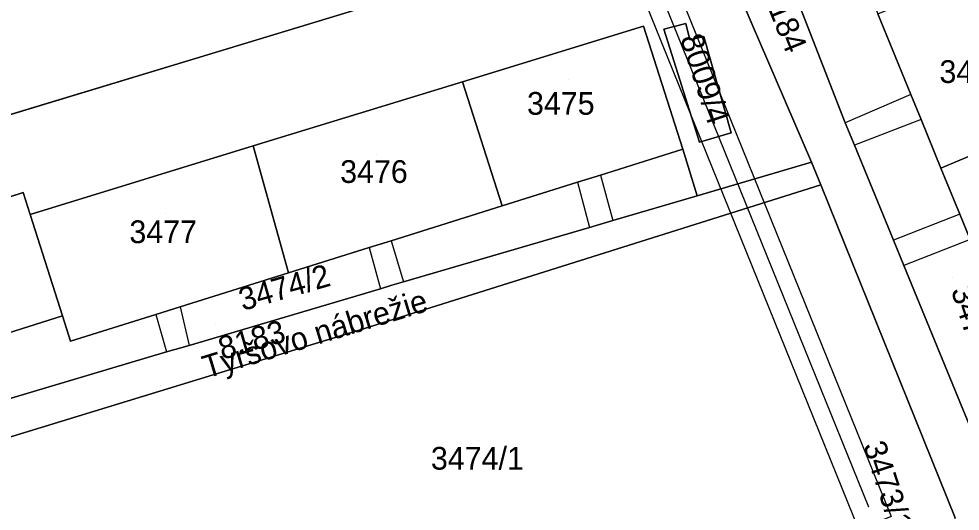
# Model space of a CAD drawing. Extents: x -264070 to -262271, y -1238894 to -1238141.
# Drawn here: x -262871.5 to -262788.6, y -1238455.5 to -1238412.2 of the extents above; entities that cross this region are included whole.
import ezdxf

# ---------------------------------------------------------------- set-up
doc = ezdxf.new("R2010")
doc.units = 0
for name, color, linetype in [('body_kn', 7, 'Continuous'), ('kladpar_druhypozemkov', 7, 'Continuous'), ('kladpar_hranice', 7, 'Continuous'), ('kladpar_parcelnecisla', 7, 'Continuous'), ('kladpar_plochy', 7, 'Continuous'), ('popisy', 7, 'Continuous'), ('tarchy_linie', 7, 'Continuous'), ('zappar_hrandruhpozemk', 7, 'Continuous')]:
    doc.layers.add(name, color=color, linetype=linetype)

msp = doc.modelspace()

# ---------------------------------------------------------------- linework, layer by layer
at = {"layer": 'body_kn'}
for p, q in [((-262816.48, -1238412.84), (-262816.48, -1238412.84)), ((-262816.48, -1238412.84), (-262816.48, -1238412.84)), ((-262814.7, -1238413.12), (-262814.7, -1238413.12)), ((-262812.78, -1238412.63), (-262812.78, -1238412.63)), ((-262811.18, -1238413.75), (-262811.18, -1238413.75)), ((-262811.18, -1238413.75), (-262811.18, -1238413.75)), ((-262812.41, -1238414.04), (-262812.41, -1238414.04)), ((-262832.44, -1238417.74), (-262832.44, -1238417.74)), ((-262832.44, -1238417.74), (-262832.44, -1238417.74)), ((-262792.96, -1238418.86), (-262792.96, -1238418.86)), ((-262792.96, -1238418.86), (-262792.96, -1238418.86)), ((-262798.73, -1238421.37), (-262798.73, -1238421.37)), ((-262792.05, -1238421.08), (-262792.05, -1238421.08)), ((-262792.05, -1238421.08), (-262792.05, -1238421.08)), ((-262811.56, -1238423.05), (-262811.56, -1238423.05)), ((-262808.79, -1238422.25), (-262808.79, -1238422.25)), ((-262850.86, -1238423.39), (-262850.86, -1238423.39)), ((-262850.86, -1238423.39), (-262850.86, -1238423.39)), ((-262813.03, -1238423.69), (-262813.03, -1238423.69)), ((-262797.93, -1238423.34), (-262797.93, -1238423.34)), ((-262801.71, -1238424.83), (-262801.71, -1238424.83)), ((-262790.31, -1238425.34), (-262790.31, -1238425.34)), ((-262820.27, -1238425.96), (-262820.27, -1238425.96)), ((-262820.27, -1238425.96), (-262820.27, -1238425.96)), ((-262822.31, -1238426.59), (-262822.31, -1238426.59)), ((-262822.31, -1238426.59), (-262822.31, -1238426.59)), ((-262800.89, -1238426.81), (-262800.89, -1238426.81)), ((-262800.89, -1238426.81), (-262800.89, -1238426.81)), ((-262871.1, -1238427.48), (-262871.1, -1238427.48)), ((-262871.1, -1238427.48), (-262871.1, -1238427.48)), ((-262811.78, -1238427.78), (-262811.78, -1238427.78)), ((-262828.94, -1238428.68), (-262828.94, -1238428.68)), ((-262870.49, -1238429.42), (-262870.49, -1238429.42)), ((-262788.64, -1238429.39), (-262788.64, -1238429.39)), ((-262788.64, -1238429.39), (-262788.64, -1238429.39)), ((-262819.19, -1238429.96), (-262819.19, -1238429.96)), ((-262821.25, -1238430.56), (-262821.25, -1238430.56)), ((-262838.71, -1238431.74), (-262838.71, -1238431.74)), ((-262838.71, -1238431.74), (-262838.71, -1238431.74)), ((-262794.49, -1238431.69), (-262794.49, -1238431.69)), ((-262840.63, -1238432.34), (-262840.63, -1238432.34)), ((-262840.63, -1238432.34), (-262840.63, -1238432.34)), ((-262847.74, -1238434.56), (-262847.74, -1238434.56)), ((-262793.58, -1238433.92), (-262793.58, -1238433.92)), ((-262837.63, -1238435.36), (-262837.63, -1238435.36)), ((-262839.65, -1238435.96), (-262839.65, -1238435.96)), ((-262839.65, -1238435.96), (-262839.65, -1238435.96)), ((-262838.66, -1238435.66), (-262838.66, -1238435.66)), ((-262857.28, -1238437.56), (-262857.28, -1238437.56)), ((-262857.28, -1238437.56), (-262857.28, -1238437.56)), ((-262867.64, -1238438.35), (-262867.64, -1238438.35)), ((-262859.43, -1238438.23), (-262859.43, -1238438.23)), ((-262859.43, -1238438.23), (-262859.43, -1238438.23)), ((-262841.06, -1238439.47), (-262841.06, -1238439.47)), ((-262866.93, -1238440.58), (-262866.93, -1238440.58)), ((-262856.5, -1238440.95), (-262856.5, -1238440.95)), ((-262858.47, -1238441.53), (-262858.47, -1238441.53)), ((-262796.67, -1238455.2), (-262796.67, -1238455.2))]:
    msp.add_line(p, q, dxfattribs=at)
at = {"layer": 'kladpar_druhypozemkov'}
for p, q in [((-262813.33, -1238413.89), (-262813.33, -1238413.89)), ((-262823.13, -1238417.55), (-262823.13, -1238417.55)), ((-262840.03, -1238424.15), (-262840.03, -1238424.15)), ((-262858.53, -1238429.35), (-262858.53, -1238429.35)), ((-262789.28, -1238435.01), (-262789.28, -1238435.01)), ((-262854.18, -1238439.07), (-262854.18, -1238439.07)), ((-262859.03, -1238444.45), (-262859.03, -1238444.45)), ((-262831.01, -1238449.29), (-262831.01, -1238449.29))]:
    msp.add_line(p, q, dxfattribs=at)
at = {"layer": 'kladpar_hranice'}
msp.add_line((-262841.06, -1238439.47), (-262800.89, -1238426.81), dxfattribs=at)
for points in [[(-262813.03, -1238423.69), (-262816.48, -1238412.84), (-262832.44, -1238417.74), (-262850.86, -1238423.39), (-262870.49, -1238429.42), (-262871.1, -1238427.48), (-262888.61, -1238433.21), (-262885.22, -1238444.06), (-262877.38, -1238441.43), (-262874.97, -1238450.05), (-262873.29, -1238475.29), (-262869.12, -1238488.27), (-262868.55, -1238519.74), (-262897.95, -1238490.56), (-262896.25, -1238489.53), (-262912.76, -1238461.97), (-262925.07, -1238441.97), (-262929.57, -1238426.37), (-262924.66, -1238395.24), (-262923.4, -1238385.27), (-262921.26, -1238376.48), (-262918.98, -1238368.62), (-262909.71, -1238368.87)], [(-262909.71, -1238368.87), (-262911.88, -1238371.13), (-262911.45, -1238387.23), (-262909.41, -1238391.43), (-262893.7, -1238427.13), (-262822.27, -1238405.46), (-262822.23, -1238405.6), (-262818.44, -1238404.46), (-262818.88, -1238403.01), (-262820.13, -1238398.69), (-262816.62, -1238397.76), (-262815.66, -1238397.1), (-262814.98, -1238396.34), (-262814.33, -1238395.23), (-262809.3, -1238407.15), (-262801.71, -1238424.83), (-262811.78, -1238427.78), (-262813.03, -1238423.69)], [(-262787.7, -1238448.2), (-262793.58, -1238433.92), (-262794.49, -1238431.69), (-262797.93, -1238423.34), (-262798.73, -1238421.37), (-262804.44, -1238406.71), (-262805.24, -1238404.64), (-262807.41, -1238399.06), (-262811.39, -1238390.15), (-262812.28, -1238388.18), (-262814.1, -1238384.12), (-262811.62, -1238383.07), (-262808.25, -1238381.59), (-262806.49, -1238385.87), (-262805.67, -1238387.87), (-262802.88, -1238394.68), (-262799.74, -1238402.35), (-262798.92, -1238404.35), (-262795.87, -1238411.78), (-262792.96, -1238418.86), (-262792.05, -1238421.08), (-262790.31, -1238425.34), (-262788.64, -1238429.39), (-262787.73, -1238431.62)], [(-262822.27, -1238405.46), (-262893.7, -1238427.13), (-262909.41, -1238391.43)], [(-262807.41, -1238399.06), (-262805.24, -1238404.64), (-262804.44, -1238406.71), (-262798.73, -1238421.37), (-262797.93, -1238423.34), (-262794.49, -1238431.69), (-262793.58, -1238433.92), (-262787.7, -1238448.2)], [(-262786.55, -1238466.5), (-262791, -1238467.76), (-262789.05, -1238456.12), (-262800.89, -1238426.81), (-262801.71, -1238424.83), (-262809.3, -1238407.15)], [(-262785.23, -1238407.4), (-262779.73, -1238420.89), (-262790.31, -1238425.34), (-262792.05, -1238421.08), (-262792.96, -1238418.86), (-262795.87, -1238411.78), (-262785.23, -1238407.4)], [(-262816.48, -1238412.84), (-262813.03, -1238423.69), (-262820.27, -1238425.96), (-262822.31, -1238426.59), (-262828.94, -1238428.68), (-262832.44, -1238417.74), (-262816.48, -1238412.84)], [(-262811.18, -1238413.75), (-262808.79, -1238422.25), (-262811.56, -1238423.05), (-262814.7, -1238413.12), (-262812.78, -1238412.63), (-262812.41, -1238414.04), (-262811.18, -1238413.75)], [(-262811.56, -1238423.05), (-262808.79, -1238422.25), (-262811.18, -1238413.75), (-262812.41, -1238414.04), (-262812.78, -1238412.63), (-262814.7, -1238413.12), (-262811.56, -1238423.05)], [(-262832.44, -1238417.74), (-262828.94, -1238428.68), (-262838.71, -1238431.74), (-262840.63, -1238432.34), (-262847.74, -1238434.56), (-262850.86, -1238423.39), (-262832.44, -1238417.74)], [(-262779.73, -1238420.89), (-262774.2, -1238434.4), (-262784.85, -1238438.63), (-262787.73, -1238431.62), (-262788.64, -1238429.39), (-262790.31, -1238425.34), (-262779.73, -1238420.89)], [(-262840.63, -1238432.34), (-262838.71, -1238431.74), (-262828.94, -1238428.68), (-262822.31, -1238426.59), (-262820.27, -1238425.96), (-262813.03, -1238423.69), (-262811.78, -1238427.78), (-262819.19, -1238429.96), (-262821.25, -1238430.56), (-262837.63, -1238435.36), (-262838.66, -1238435.66), (-262839.65, -1238435.96), (-262856.5, -1238440.95), (-262858.47, -1238441.53), (-262873.87, -1238446.1), (-262875.45, -1238440.82), (-262867.64, -1238438.35), (-262866.93, -1238440.58), (-262859.43, -1238438.23), (-262857.28, -1238437.56), (-262847.74, -1238434.56), (-262840.63, -1238432.34)], [(-262850.86, -1238423.39), (-262847.74, -1238434.56), (-262857.28, -1238437.56), (-262859.43, -1238438.23), (-262866.93, -1238440.58), (-262867.64, -1238438.35), (-262870.49, -1238429.42), (-262850.86, -1238423.39)], [(-262839.65, -1238435.96), (-262838.66, -1238435.66), (-262837.63, -1238435.36), (-262821.25, -1238430.56), (-262819.19, -1238429.96), (-262811.78, -1238427.78), (-262801.71, -1238424.83), (-262800.89, -1238426.81), (-262841.06, -1238439.47), (-262873.85, -1238449.49), (-262871.8, -1238474.58), (-262871.16, -1238476.48), (-262867.65, -1238486.97), (-262867.28, -1238488.07), (-262866.91, -1238496.29), (-262866.54, -1238519.8)], [(-262800.89, -1238426.81), (-262789.05, -1238456.12)], [(-262871.1, -1238427.48), (-262870.49, -1238429.42), (-262867.64, -1238438.35), (-262875.45, -1238440.82), (-262877.38, -1238441.43), (-262885.22, -1238444.06), (-262888.61, -1238433.21), (-262871.1, -1238427.48)], [(-262868.55, -1238519.74), (-262869.12, -1238488.27), (-262873.29, -1238475.29), (-262874.97, -1238450.05), (-262877.38, -1238441.43), (-262875.45, -1238440.82), (-262873.87, -1238446.1), (-262858.47, -1238441.53), (-262856.5, -1238440.95), (-262839.65, -1238435.96)], [(-262873.85, -1238449.49), (-262841.06, -1238439.47)]]:
    msp.add_lwpolyline(points, dxfattribs=at)
at = {"layer": 'kladpar_plochy'}
for p, q in [((-262893.7, -1238427.13), (-262822.27, -1238405.46)), ((-262809.3, -1238407.15), (-262801.71, -1238424.83)), ((-262816.48, -1238412.84), (-262832.44, -1238417.74)), ((-262813.03, -1238423.69), (-262816.48, -1238412.84)), ((-262812.78, -1238412.63), (-262814.7, -1238413.12)), ((-262814.7, -1238413.12), (-262811.56, -1238423.05)), ((-262812.41, -1238414.04), (-262812.78, -1238412.63)), ((-262811.18, -1238413.75), (-262812.41, -1238414.04)), ((-262808.79, -1238422.25), (-262811.18, -1238413.75)), ((-262832.44, -1238417.74), (-262850.86, -1238423.39)), ((-262811.56, -1238423.05), (-262808.79, -1238422.25)), ((-262850.86, -1238423.39), (-262870.49, -1238429.42)), ((-262811.78, -1238427.78), (-262813.03, -1238423.69)), ((-262801.71, -1238424.83), (-262811.78, -1238427.78)), ((-262841.06, -1238439.47), (-262800.89, -1238426.81)), ((-262800.89, -1238426.81), (-262789.05, -1238456.12)), ((-262871.1, -1238427.48), (-262888.61, -1238433.21)), ((-262870.49, -1238429.42), (-262871.1, -1238427.48)), ((-262873.85, -1238449.49), (-262841.06, -1238439.47))]:
    msp.add_line(p, q, dxfattribs=at)
for points in [[(-262787.7, -1238448.2), (-262793.58, -1238433.92), (-262794.49, -1238431.69), (-262797.93, -1238423.34), (-262798.73, -1238421.37), (-262804.44, -1238406.71), (-262805.24, -1238404.64), (-262807.41, -1238399.06), (-262811.39, -1238390.15), (-262812.28, -1238388.18), (-262814.1, -1238384.12), (-262811.62, -1238383.07), (-262808.25, -1238381.59), (-262806.49, -1238385.87), (-262805.67, -1238387.87), (-262802.88, -1238394.68), (-262799.74, -1238402.35), (-262798.92, -1238404.35), (-262795.87, -1238411.78), (-262792.96, -1238418.86), (-262792.05, -1238421.08), (-262790.31, -1238425.34), (-262788.64, -1238429.39), (-262787.73, -1238431.62)], [(-262822.27, -1238405.46), (-262893.7, -1238427.13), (-262909.41, -1238391.43)], [(-262786.55, -1238466.5), (-262791, -1238467.76), (-262789.05, -1238456.12), (-262800.89, -1238426.81), (-262801.71, -1238424.83), (-262809.3, -1238407.15)], [(-262804.44, -1238406.71), (-262798.73, -1238421.37), (-262797.93, -1238423.34), (-262794.49, -1238431.69), (-262793.58, -1238433.92), (-262787.7, -1238448.2)], [(-262873.87, -1238446.1), (-262858.47, -1238441.53), (-262856.5, -1238440.95), (-262839.65, -1238435.96), (-262838.66, -1238435.66), (-262837.63, -1238435.36), (-262821.25, -1238430.56), (-262819.19, -1238429.96), (-262811.78, -1238427.78), (-262801.71, -1238424.83), (-262800.89, -1238426.81), (-262841.06, -1238439.47), (-262873.85, -1238449.49)]]:
    msp.add_lwpolyline(points, dxfattribs=at)
for points in [[(-262785.23, -1238407.4), (-262779.73, -1238420.89), (-262790.31, -1238425.34), (-262792.05, -1238421.08), (-262792.96, -1238418.86), (-262795.87, -1238411.78)], [(-262816.48, -1238412.84), (-262813.03, -1238423.69), (-262820.27, -1238425.96), (-262822.31, -1238426.59), (-262828.94, -1238428.68), (-262832.44, -1238417.74)], [(-262811.18, -1238413.75), (-262808.79, -1238422.25), (-262811.56, -1238423.05), (-262814.7, -1238413.12), (-262812.78, -1238412.63), (-262812.41, -1238414.04)], [(-262832.44, -1238417.74), (-262828.94, -1238428.68), (-262838.71, -1238431.74), (-262840.63, -1238432.34), (-262847.74, -1238434.56), (-262850.86, -1238423.39)], [(-262779.73, -1238420.89), (-262774.2, -1238434.4), (-262784.85, -1238438.63), (-262787.73, -1238431.62), (-262788.64, -1238429.39), (-262790.31, -1238425.34)], [(-262840.63, -1238432.34), (-262838.71, -1238431.74), (-262828.94, -1238428.68), (-262822.31, -1238426.59), (-262820.27, -1238425.96), (-262813.03, -1238423.69), (-262811.78, -1238427.78), (-262819.19, -1238429.96), (-262821.25, -1238430.56), (-262837.63, -1238435.36), (-262838.66, -1238435.66), (-262839.65, -1238435.96), (-262856.5, -1238440.95), (-262858.47, -1238441.53), (-262873.87, -1238446.1), (-262875.45, -1238440.82), (-262867.64, -1238438.35), (-262866.93, -1238440.58), (-262859.43, -1238438.23), (-262857.28, -1238437.56), (-262847.74, -1238434.56)], [(-262850.86, -1238423.39), (-262847.74, -1238434.56), (-262857.28, -1238437.56), (-262859.43, -1238438.23), (-262866.93, -1238440.58), (-262867.64, -1238438.35), (-262870.49, -1238429.42)], [(-262871.1, -1238427.48), (-262870.49, -1238429.42), (-262867.64, -1238438.35), (-262875.45, -1238440.82), (-262877.38, -1238441.43), (-262885.22, -1238444.06), (-262888.61, -1238433.21)]]:
    msp.add_lwpolyline(points, close=True, dxfattribs=at)
at = {"layer": 'tarchy_linie'}
for points in [[(-262817.63, -1238398.03), (-262815.88, -1238403.64), (-262794.68, -1238456.01), (-262797.54, -1238457.17), (-262818.82, -1238404.57), (-262818.44, -1238404.46), (-262818.88, -1238403.01), (-262820.13, -1238398.69), (-262819.12, -1238398.42), (-262817.63, -1238398.03)], [(-262796.67, -1238455.2), (-262817.33, -1238404.16), (-262819.12, -1238398.42)]]:
    msp.add_lwpolyline(points, dxfattribs=at)
at = {"layer": 'zappar_hrandruhpozemk'}
for p, q in [((-262792.96, -1238418.86), (-262798.73, -1238421.37)), ((-262792.05, -1238421.08), (-262797.93, -1238423.34)), ((-262820.27, -1238425.96), (-262819.19, -1238429.96)), ((-262822.31, -1238426.59), (-262821.25, -1238430.56)), ((-262788.64, -1238429.39), (-262794.49, -1238431.69)), ((-262838.71, -1238431.74), (-262837.63, -1238435.36)), ((-262787.73, -1238431.62), (-262793.58, -1238433.92)), ((-262840.63, -1238432.34), (-262839.65, -1238435.96)), ((-262857.28, -1238437.56), (-262856.5, -1238440.95)), ((-262859.43, -1238438.23), (-262858.47, -1238441.53))]:
    msp.add_line(p, q, dxfattribs=at)

# ---------------------------------------------------------------- texts
at = {"layer": 'kladpar_parcelnecisla'}
for s, rotation, p in [('8184', 292, (-262806.122, -1238409.852)), ('8009/4', 288, (-262813.289, -1238413.907)), ('3474/2', 16, (-262851.773, -1238437.927)), ('3473/2', 288, (-262789.445, -1238436.094)), ('8183', 16, (-262853.569, -1238442.231)), ('3473/1', 288, (-262797.182, -1238449.746))]:
    msp.add_text(s, height=2, rotation=rotation, dxfattribs=at).set_placement(p)
for s, p in [('3464', (-262790.442, -1238417.85)), ('3475', (-262826.75, -1238420.65)), ('3476', (-262843.195, -1238426.65)), ('3477', (-262861.748, -1238431.95)), ('3474/1', (-262835.206, -1238451.89))]:
    msp.add_text(s, height=2, dxfattribs=at).set_placement(p)
at = {"layer": 'popisy'}
msp.add_text('Tyršovo nábrežie', height=2, rotation=17, dxfattribs=at).set_placement((-262854.943, -1238443.877))

doc.saveas('drawing.dxf')
